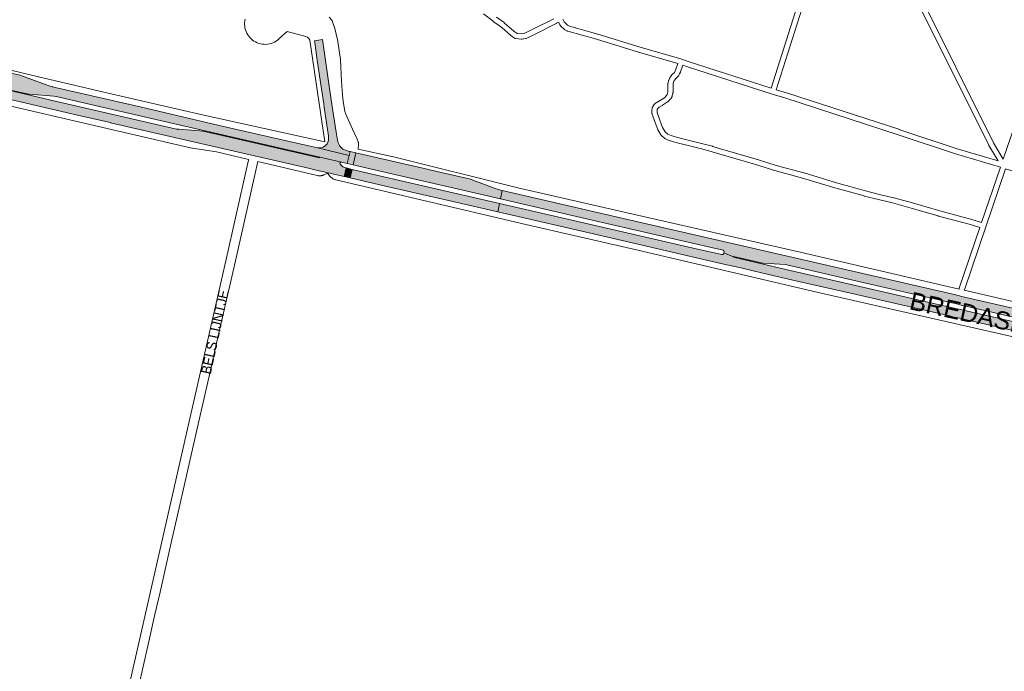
# Paper-space layout 'Layout1' of a CAD drawing. Header units: metres. Extents: x 123097 to 144122, y 392739 to 407589.
# Tile 214 of 510: x 129557 to 130306, y 396534 to 397030. Entities that reach past the tile are written whole.
import ezdxf
from ezdxf.enums import TextEntityAlignment as Align

# ---------------------------------------------------------------- set-up
doc = ezdxf.new("R2010")
doc.units = ezdxf.units.M
doc.header["$MEASUREMENT"] = 0
for name, color, linetype, lineweight in [('gs-anno-wegen algemeen tekst', 7, 'Continuous', 0), ('gs-knt-fietspaden', 7, 'Continuous', 0), ('gs-knt-hoofdweg', 7, 'Continuous', 0), ('gs-knt-paden', 7, 'Continuous', 0), ('gs-knt-wegen algemeen', 7, 'Continuous', 0), ('gs-vlk-plantopografie wegen algemeen', 7, 'Continuous', 0), ('ir-ARC-asfalt-hoofdwegen-te inspecteren', 5, 'Continuous', 0)]:
    doc.layers.add(name, color=color, linetype=linetype, lineweight=lineweight)
doc.styles.add('Style-Arial', font='arial.ttf')

psp = doc.layouts.get("Layout1")

# ---------------------------------------------------------------- hatches: boundary and pattern name
at = {"layer": 'ir-ARC-asfalt-hoofdwegen-te inspecteren', "linetype": 'Continuous', "lineweight": 13}
for points in [[(129378.789, 397018.561), (129378.914, 397018.917), (129383.415, 397017.933), (129408.1, 397012.327), (129415.992, 397010.518), (129435.356, 397006.059), (129527.912, 396984.747), (129535.814, 396982.927), (129536.418, 396982.44), (129536.534, 396981.673), (129536.217, 396980.251), (129543.923, 396977.96), (129562.492, 396973.688), (129564.054, 396973.425), (129582.559, 396972.002), (129584.431, 396971.704), (129676.723, 396950.446), (129785.061, 396925.488), (129801.608, 396921.681), (129805.824, 396920.704), (129807.43, 396926.982), (129783.238, 396932.645), (129759.642, 396938.006), (129708.486, 396949.778), (129649.437, 396963.537), (129585.979, 396978.195), (129584.646, 396978.332), (129581.779, 396979.049), (129581.798, 396979.267), (129579.887, 396979.735), (129578.375, 396980.16), (129576.982, 396980.603), (129556.761, 396987.858), (129538.871, 396991.995), (129504.254, 397000), (129415.401, 397020.382), (129414.921, 397018.198), (129397.836, 397022.188), (129397.795, 397022.198), (129380.219, 397025.657), (129378.564, 397018.612)], [(129788.157, 396966.204), (129788.521, 396963.648), (129789.442, 396956.803), (129791.188, 396944.897), (129791.361, 396943.81), (129791.808, 396941.01), (129791.744, 396938.628), (129791.022, 396936.357), (129790.635, 396935.795), (129790.221, 396935.26), (129789.384, 396934.39), (129787.541, 396933.2), (129785.431, 396932.601), (129783.238, 396932.645), (129807.43, 396926.982), (129808.163, 396929.845), (129807.45, 396930.001), (129805.389, 396930.573), (129802.539, 396931.786), (129801.519, 396932.629), (129800.638, 396933.617), (129800.033, 396934.526), (129799.305, 396935.952), (129799.094, 396936.414), (129798.81, 396937.404), (129798.587, 396938.398), (129797.594, 396944.72), (129794.294, 396965.736), (129791.146, 396986.711), (129788.121, 397007.97), (129787.08, 397015.008), (129781.156, 397014.014), (129780.993, 397013.987), (129781.231, 397012.898), (129782.881, 397001.201), (129785.603, 396982.485)], [(129805.824, 396920.704), (129810.454, 396919.659), (129812.546, 396928.878), (129808.163, 396929.845), (129807.43, 396926.982)], [(129812.497, 396919.188), (129829.946, 396915.163), (129922.609, 396893.788), (129923.883, 396900.225), (129920.918, 396900.966), (129918.024, 396901.949), (129901.631, 396908.196), (129899.733, 396908.779), (129897.805, 396909.276), (129877.585, 396913.972), (129859.286, 396918.128), (129853.341, 396919.491), (129814.709, 396928.38), (129812.546, 396928.878), (129810.454, 396919.659)], [(129835.028, 396903.64), (129885.464, 396892.101), (129886.265, 396891.914), (129920.65, 396883.877), (129921.932, 396890.371), (129811.75, 396915.821), (129809.665, 396916.299), (129808.317, 396909.88)], [(129923.883, 396900.225), (129922.609, 396893.788), (129991.444, 396877.957), (130084.349, 396856.591), (130092.051, 396854.82), (130092.671, 396854.391), (130092.819, 396853.651), (130092.63, 396852.92), (130100.027, 396849.63), (130100.083, 396849.885), (130121.086, 396845.123), (130122.581, 396844.923), (130139.358, 396843.884), (130140.62, 396843.711), (130190.711, 396832.082), (130266.202, 396814.72), (130269.883, 396813.874), (130272.17, 396813.348), (130346.336, 396796.281), (130347.819, 396802.643), (130275.917, 396819.179), (130269.053, 396820.758), (130266.959, 396821.24), (129992.982, 396884.316), (129976.573, 396888.094)], [(130000, 396865.64), (130090.423, 396844.781), (130105.549, 396841.288), (130122.369, 396837.404), (130147.499, 396831.611), (130193.51, 396821.041), (130215.666, 396815.945), (130263.287, 396804.993), (130268.04, 396803.9), (130269.719, 396803.513), (130329.399, 396789.788), (130336.502, 396788.154), (130344.037, 396786.421), (130345.545, 396792.878), (130271.546, 396809.909), (130269.036, 396810.468), (130139.745, 396840.231), (130099.98, 396849.42), (130100.027, 396849.63), (130092.63, 396852.92), (130092.431, 396852.15), (130091.984, 396851.516), (130091.214, 396851.418), (130072.555, 396855.712), (130000, 396872.407), (129921.932, 396890.371), (129920.65, 396883.877)]]:
    psp.add_hatch(color=5, dxfattribs=at).paths.add_polyline_path(points, flags=0)
at = {"layer": 'ir-ARC-asfalt-hoofdwegen-te inspecteren', "linetype": 'Continuous', "lineweight": 13, "extrusion": (0, 0, -1)}
psp.add_hatch(color=5, dxfattribs=at).paths.add_polyline_path([(-129383.415, 397017.933), (-129383.344, 397017.512), (-129378.789, 397018.561), (-129378.564, 397018.612), (-129376.372, 397009.288), (-129383.72, 397007.611), (-129384.016, 397007.543), (-129394.281, 397005.192), (-129398.872, 397004.14), (-129398.86, 397004.083), (-129534.405, 396972.886), (-129534.419, 396972.946), (-129546.453, 396970.182), (-129546.434, 396970.108), (-129604.084, 396956.814), (-129604.103, 396956.893), (-129625.7, 396951.897), (-129625.685, 396951.833), (-129777.498, 396916.933), (-129780.143, 396916.313), (-129792.676, 396913.423), (-129794.666, 396912.984), (-129803.613, 396910.945), (-129805.082, 396917.35), (-129804.102, 396917.641), (-129802.632, 396918.326), (-129801.517, 396919.186), (-129800.555, 396920.213), (-129800.443, 396920.948), (-129800.876, 396921.552), (-129801.608, 396921.681), (-129785.061, 396925.488), (-129784.959, 396925.01), (-129698.728, 396944.852), (-129695.661, 396945.295), (-129693.667, 396945.515), (-129677.689, 396946.801), (-129675.912, 396947.009), (-129583.67, 396968.308), (-129543.799, 396977.486), (-129543.923, 396977.96), (-129536.217, 396980.251), (-129535.769, 396979.621), (-129535.01, 396979.477), (-129516.672, 396983.692), (-129415.169, 397007.026), (-129411.394, 397008.497), (-129409.274, 397009.383), (-129407.592, 397010.335), (-129407.159, 397010.587), (-129406.896, 397011.014), (-129406.874, 397011.548), (-129407.123, 397012.021), (-129407.571, 397012.302), (-129408.1, 397012.327)], flags=0)

# ---------------------------------------------------------------- linework, layer by layer
at = {"layer": 'gs-knt-fietspaden', "color": 7, "linetype": 'Continuous', "flags": 128}
for points in [[(129792.23, 397032.207), (129794.248, 397029.787), (129794.351, 397029.658), (129794.448, 397029.523), (129794.539, 397029.385), (129794.622, 397029.242), (129794.699, 397029.095), (129794.769, 397028.945), (129794.832, 397028.792), (129794.887, 397028.636), (129796.143, 397024.817), (129796.181, 397024.694), (129796.214, 397024.57), (129798.859, 397013.977), (129798.886, 397013.856), (129798.91, 397013.735), (129798.929, 397013.612), (129800.846, 396999.872), (129800.864, 396999.721), (129800.875, 396999.569), (129801.719, 396983.299), (129802.392, 396972.779), (129802.878, 396968.266), (129804.243, 396960.412), (129804.881, 396958.285), (129809.977, 396946.773), (129813.422, 396939.388), (129813.472, 396939.276), (129814.319, 396937.281), (129814.378, 396937.133), (129814.43, 396936.983), (129814.475, 396936.831), (129814.513, 396936.677), (129814.544, 396936.522), (129814.568, 396936.365), (129814.585, 396936.207), (129814.595, 396936.049), (129814.598, 396935.89), (129814.593, 396935.731), (129814.389, 396931.696)], [(129641.036, 396528.268), (129685.588, 396724.376), (129685.589, 396724.381), (129713.567, 396846.679), (129729.34, 396916.651), (129729.348, 396916.687), (129730.805, 396923.186), (129730.814, 396923.224), (129730.961, 396923.847)], [(129737.874, 396922.225), (129735.576, 396912.02), (129724.899, 396864.595), (129719.617, 396841.134), (129719.612, 396841.111), (129712.468, 396810.347), (129707.597, 396788.713), (129700.906, 396758.994), (129700.904, 396758.983), (129691.303, 396716.972), (129688.236, 396703.357), (129681.089, 396672.154), (129678.879, 396662.12), (129678.873, 396662.093), (129672.557, 396634.457), (129667.997, 396614.162), (129667.994, 396614.153), (129663.516, 396594.482), (129663.514, 396594.472), (129659.361, 396576.474), (129654.936, 396557.134), (129650.102, 396535.731), (129645.505, 396515.516)]]:
    psp.add_lwpolyline(points, dxfattribs=at)
at = {"layer": 'gs-knt-hoofdweg', "color": 7, "linetype": 'Continuous', "flags": 128}
for points in [[(129412.063, 397023.775), (129503.083, 397003.296), (129503.238, 397003.259), (129562.315, 396988.727), (129620.647, 396975.052), (129694.613, 396957.956), (129788.816, 396937.303)], [(129730.961, 396923.847), (129706.579, 396929.567), (129688.305, 396932.454), (129688.027, 396932.503), (129687.751, 396932.562), (129517.004, 396972.031)], [(129814.389, 396931.696), (129840.047, 396926.07), (129840.268, 396926.018), (129935.805, 396902.207), (130018.95, 396883.352), (130018.963, 396883.349), (130150.648, 396853.249), (130150.669, 396853.244), (130271.706, 396825.235)], [(130337.562, 396783.357), (130163.364, 396822.949), (130163.317, 396822.96), (130027.084, 396854.784), (129941.988, 396874.334), (129941.952, 396874.343), (129797.305, 396908.281), (129796.928, 396908.379), (129796.555, 396908.496), (129796.189, 396908.631), (129795.829, 396908.783), (129795.477, 396908.953), (129795.135, 396909.14), (129794.801, 396909.343), (129794.478, 396909.562), (129794.166, 396909.797), (129793.866, 396910.046), (129793.578, 396910.31), (129793.304, 396910.588), (129793.043, 396910.878), (129792.797, 396911.181), (129791.014, 396913.489), (129788.494, 396912.237), (129788.16, 396912.081), (129787.818, 396911.94), (129787.471, 396911.814), (129787.118, 396911.705), (129786.761, 396911.613), (129786.4, 396911.537), (129786.035, 396911.477), (129785.669, 396911.435), (129785.3, 396911.41), (129784.931, 396911.401), (129784.562, 396911.41), (129784.194, 396911.435), (129783.827, 396911.477), (129783.463, 396911.537), (129783.101, 396911.613), (129737.874, 396922.225)], [(130275.623, 396824.327), (130546.707, 396761.465), (130685.614, 396729.481)]]:
    psp.add_lwpolyline(points, dxfattribs=at)
at = {"layer": 'gs-knt-paden', "color": 7, "linetype": 'Continuous', "flags": 128}
for points in [[(130240.896, 397051.292), (130297.821, 396936.565), (130305.233, 396924.065), (130412.036, 397235.056)], [(130065.542, 396998.444), (130128.731, 396978.075), (130151.744, 397051.211)], [(130155.462, 397049.632), (130132.57, 396976.88), (130140.256, 396974.571), (130140.299, 396974.558), (130226.592, 396946.516), (130226.611, 396946.509), (130270.185, 396931.882), (130301.383, 396922.676)], [(130301.383, 396922.676), (130294.325, 396934.579), (130294.288, 396934.644), (130294.253, 396934.71), (130237.321, 397049.451)], [(130271.706, 396825.235), (130271.808, 396825.649), (130271.83, 396825.733), (130271.857, 396825.816), (130287.549, 396872.031), (130280.328, 396874.32), (130255.917, 396880.812), (130255.871, 396880.824), (130235.179, 396886.859), (130220.917, 396890.84), (130210.288, 396893.309), (130210.249, 396893.319), (130199.548, 396896.031), (130199.5, 396896.043), (130177.194, 396902.285), (130177.157, 396902.296), (130152.542, 396909.698), (130131.369, 396915.495), (130131.311, 396915.512), (130117.822, 396919.65), (130102.064, 396924.254), (130087.138, 396928.57), (130087.05, 396928.598), (130083.012, 396929.968), (130075.72, 396931.818), (130061.321, 396935.375), (130061.271, 396935.388), (130054.361, 396937.284), (130054.274, 396937.31), (130051.28, 396938.279), (130051.199, 396938.307), (130051.12, 396938.338), (130048.224, 396939.556), (130048.146, 396939.591), (130048.069, 396939.629), (130047.994, 396939.671), (130047.921, 396939.715), (130047.85, 396939.763), (130047.78, 396939.814), (130047.714, 396939.867), (130045.174, 396941.991), (130045.102, 396942.054), (130045.034, 396942.12), (130044.968, 396942.189), (130044.907, 396942.261), (130044.848, 396942.336), (130044.793, 396942.414), (130044.743, 396942.494), (130042.443, 396946.301), (130042.397, 396946.382), (130042.354, 396946.466), (130042.315, 396946.552), (130042.28, 396946.639), (130038.809, 396955.963), (130038.782, 396956.042), (130037.966, 396958.55), (130037.941, 396958.632), (130037.919, 396958.716), (130037.902, 396958.8), (130037.888, 396958.884), (130037.877, 396958.97), (130037.87, 396959.055), (130037.867, 396959.141), (130037.837, 396961.095), (130037.838, 396961.171), (130037.841, 396961.247), (130037.847, 396961.322), (130037.993, 396962.81), (130038.004, 396962.903), (130038.019, 396962.995), (130038.039, 396963.086), (130038.063, 396963.177), (130038.092, 396963.266), (130038.124, 396963.353), (130038.16, 396963.439), (130038.2, 396963.524), (130038.245, 396963.606), (130038.293, 396963.686), (130039.139, 396965.028), (130039.188, 396965.103), (130039.241, 396965.175), (130039.297, 396965.245), (130039.356, 396965.313), (130039.418, 396965.377), (130040.672, 396966.631), (130040.738, 396966.695), (130040.807, 396966.755), (130040.879, 396966.812), (130040.953, 396966.866), (130041.03, 396966.916), (130041.109, 396966.962), (130043.75, 396968.446), (130047.435, 396970.831), (130049.086, 396972.508), (130049.546, 396973.374), (130049.938, 396975.195), (130049.938, 396978.773), (130049.939, 396978.833), (130049.942, 396978.893), (130050.117, 396981.81), (130050.125, 396981.904), (130050.137, 396981.999), (130050.154, 396982.092), (130050.175, 396982.185), (130050.554, 396983.673), (130050.578, 396983.758), (130050.605, 396983.842), (130050.636, 396983.924), (130051.278, 396985.528), (130051.315, 396985.615), (130051.357, 396985.7), (130051.402, 396985.783), (130051.451, 396985.864), (130051.504, 396985.943), (130053.136, 396988.247), (130053.194, 396988.324), (130053.255, 396988.399), (130053.32, 396988.471), (130053.388, 396988.539), (130055.021, 396990.097), (130055.28, 396990.63), (130055.844, 396991.909), (130057.524, 396996.817), (130027.746, 397005.366), (130027.704, 397005.379), (129995.594, 397015.358), (129973.812, 397021.454), (129973.726, 397021.481), (129973.641, 397021.511), (129973.557, 397021.545), (129973.475, 397021.582), (129973.395, 397021.624), (129971.6, 397022.599), (129971.519, 397022.645), (129971.441, 397022.695), (129971.365, 397022.748), (129971.292, 397022.805), (129971.221, 397022.865), (129969.033, 397024.816), (129968.973, 397024.872), (129968.915, 397024.93), (129968.86, 397024.991), (129968.807, 397025.054), (129968.757, 397025.119), (129967.881, 397026.299), (129967.831, 397026.37), (129967.783, 397026.444), (129967.739, 397026.52), (129967.698, 397026.597), (129966.788, 397028.418), (129965.357, 397027.423), (129965.274, 397027.369), (129965.19, 397027.319), (129965.102, 397027.273), (129948.949, 397019.271), (129948.924, 397019.258), (129942.059, 397015.977), (129941.979, 397015.941), (129941.897, 397015.909), (129941.814, 397015.88), (129941.73, 397015.854), (129941.644, 397015.833), (129941.558, 397015.815), (129939.075, 397015.355), (129938.988, 397015.34), (129938.901, 397015.33), (129938.813, 397015.324), (129938.725, 397015.321), (129938.637, 397015.322), (129938.549, 397015.327), (129938.461, 397015.336), (129934.262, 397015.858), (129934.167, 397015.872), (129934.073, 397015.891), (129933.98, 397015.914), (129933.888, 397015.942), (129933.797, 397015.974), (129933.708, 397016.01), (129933.621, 397016.05), (129933.536, 397016.095), (129933.453, 397016.143), (129933.373, 397016.195), (129930.456, 397018.197), (129930.39, 397018.243), (129930.326, 397018.293), (129930.265, 397018.345), (129923.927, 397023.925), (129922.714, 397024.951), (129917.148, 397028.892), (129917.075, 397028.946), (129909.779, 397034.63)], [(129919.509, 397032.146), (129925.366, 397027.999), (129925.423, 397027.957), (129925.478, 397027.914), (129925.532, 397027.868), (129932.83, 397021.443), (129935.244, 397019.787), (129938.648, 397019.364), (129940.565, 397019.719), (129947.177, 397022.879), (129963.185, 397030.809)], [(129970.188, 397030.607), (129971.215, 397028.552), (129971.863, 397027.679), (129973.723, 397026.02), (129975.114, 397025.265), (129996.705, 397019.222), (129996.76, 397019.205), (130028.877, 397009.224), (130060.665, 397000.098), (130060.7, 397000.087), (130060.756, 397000.069), (130065.536, 396998.446), (130065.539, 396998.445), (130065.542, 396998.444)], [(130129.422, 396973.629), (130064.291, 396994.624), (130064.262, 396994.634), (130061.363, 396995.618), (130059.62, 396990.525), (130059.59, 396990.444), (130059.557, 396990.364), (130058.943, 396988.974), (130058.913, 396988.91), (130058.481, 396988.018), (130058.44, 396987.938), (130058.396, 396987.86), (130058.348, 396987.784), (130058.296, 396987.71), (130058.242, 396987.638), (130058.184, 396987.57), (130058.123, 396987.503), (130058.06, 396987.44), (130056.304, 396985.765), (130054.922, 396983.813), (130054.417, 396982.553), (130054.118, 396981.378), (130053.958, 396978.713), (130053.958, 396974.981), (130053.956, 396974.896), (130053.951, 396974.811), (130053.942, 396974.726), (130053.929, 396974.642), (130053.913, 396974.558), (130053.417, 396972.254), (130053.395, 396972.164), (130053.37, 396972.075), (130053.34, 396971.987), (130053.306, 396971.901), (130053.268, 396971.816), (130053.227, 396971.733), (130052.498, 396970.362), (130052.45, 396970.278), (130052.399, 396970.196), (130052.343, 396970.117), (130052.284, 396970.04), (130052.221, 396969.966), (130052.155, 396969.896), (130050.144, 396967.854), (130050.081, 396967.792), (130050.016, 396967.734), (130049.947, 396967.679), (130049.877, 396967.626), (130049.805, 396967.577), (130045.881, 396965.037), (130045.828, 396965.003), (130045.773, 396964.972), (130043.319, 396963.593), (130042.419, 396962.694), (130041.947, 396961.944), (130041.859, 396961.043), (130041.882, 396959.506), (130042.591, 396957.326), (130045.982, 396948.218), (130048.01, 396944.859), (130050.061, 396943.145), (130052.599, 396942.077), (130055.469, 396941.148), (130062.31, 396939.271), (130076.69, 396935.719), (130076.702, 396935.716), (130084.077, 396933.845), (130084.154, 396933.824), (130084.229, 396933.8), (130088.298, 396932.419), (130103.183, 396928.115), (130103.189, 396928.113), (130118.963, 396923.505), (130118.989, 396923.498), (130132.46, 396919.365), (130153.628, 396913.569), (130153.676, 396913.555), (130178.296, 396906.151), (130200.56, 396899.921), (130211.217, 396897.22), (130221.87, 396894.746), (130221.955, 396894.724), (130236.271, 396890.728), (130236.294, 396890.722), (130256.974, 396884.69), (130281.407, 396878.192), (130281.497, 396878.166), (130288.842, 396875.838), (130303.146, 396917.965), (130269.011, 396928.037), (130268.94, 396928.059), (130225.341, 396942.695), (130139.078, 396970.727), (130129.428, 396973.627), (130129.425, 396973.628), (130129.422, 396973.629)], [(130642.409, 396809.64), (130640.936, 396810.299), (130616.916, 396816.862), (130616.866, 396816.877), (130616.815, 396816.892), (130571.807, 396831.77), (130571.801, 396831.772), (130543.4, 396841.26), (130474.307, 396863.172), (130474.273, 396863.183), (130463.875, 396866.69), (130449.285, 396871.365), (130449.269, 396871.37), (130426.604, 396878.841), (130394.96, 396889.1), (130389.423, 396890.792), (130378.804, 396893.679), (130378.755, 396893.693), (130378.706, 396893.709), (130344.019, 396905.053), (130306.992, 396916.789), (130292.015, 396872.681), (130275.691, 396824.607), (130275.623, 396824.327)]]:
    psp.add_lwpolyline(points, dxfattribs=at)
at = {"layer": 'gs-knt-wegen algemeen', "color": 7, "linetype": 'Continuous', "flags": 128}
psp.add_lwpolyline([(129788.816, 396937.303), (129777.433, 397014.494), (129776.861, 397015.791), (129776.769, 397015.922), (129775.735, 397016.888), (129774.554, 397017.505), (129760.161, 397021.249), (129754.009, 397015.536), (129753.957, 397015.488), (129752.906, 397014.614), (129751.783, 397013.835), (129750.596, 397013.158), (129749.354, 397012.586), (129748.068, 397012.126), (129746.745, 397011.78), (129745.398, 397011.55), (129744.036, 397011.44), (129742.669, 397011.448), (129741.309, 397011.577), (129739.964, 397011.823), (129738.647, 397012.187), (129737.366, 397012.664), (129736.132, 397013.251), (129734.954, 397013.944), (129733.841, 397014.737), (129732.801, 397015.624), (129731.844, 397016.599), (129730.975, 397017.654), (129730.201, 397018.781), (129729.529, 397019.971), (129728.964, 397021.215), (129728.509, 397022.504), (129728.169, 397023.828), (129727.946, 397025.176), (129727.842, 397026.539), (129727.857, 397027.905), (129727.992, 397029.265), (129728.245, 397030.608)], dxfattribs=at)
at = {"layer": 'gs-vlk-plantopografie wegen algemeen', "color": 7, "linetype": 'Continuous', "flags": 128}
psp.add_lwpolyline([(129641.036, 396528.268), (129685.588, 396724.376), (129685.589, 396724.381), (129713.567, 396846.679), (129729.34, 396916.651), (129729.348, 396916.687), (129730.805, 396923.186), (129730.814, 396923.224), (129730.961, 396923.847)], dxfattribs=at)
at = {"layer": 'ir-ARC-asfalt-hoofdwegen-te inspecteren', "color": 5, "linetype": 'Continuous', "lineweight": 13, "flags": 128}
for points in [[(129788.157, 396966.204), (129788.521, 396963.648), (129789.442, 396956.803), (129791.188, 396944.897), (129791.361, 396943.81), (129791.808, 396941.01), (129791.744, 396938.628), (129791.022, 396936.357), (129790.635, 396935.795), (129790.221, 396935.26), (129789.384, 396934.39), (129787.541, 396933.2), (129785.431, 396932.601), (129783.238, 396932.645), (129807.43, 396926.982), (129808.163, 396929.845), (129807.45, 396930.001), (129805.389, 396930.573), (129802.539, 396931.786), (129801.519, 396932.629), (129800.638, 396933.617), (129800.033, 396934.526), (129799.305, 396935.952), (129799.094, 396936.414), (129798.81, 396937.404), (129798.587, 396938.398), (129797.594, 396944.72), (129794.294, 396965.736), (129791.146, 396986.711), (129788.121, 397007.97), (129787.08, 397015.008), (129781.156, 397014.014), (129780.993, 397013.987), (129781.231, 397012.898), (129782.881, 397001.201), (129785.603, 396982.485)], [(129812.497, 396919.188), (129829.946, 396915.163), (129922.609, 396893.788), (129923.883, 396900.225), (129920.918, 396900.966), (129918.024, 396901.949), (129901.631, 396908.196), (129899.733, 396908.779), (129897.805, 396909.276), (129877.585, 396913.972), (129859.286, 396918.128), (129853.341, 396919.491), (129814.709, 396928.38), (129812.546, 396928.878), (129810.454, 396919.659)], [(129835.028, 396903.64), (129885.464, 396892.101), (129886.265, 396891.914), (129920.65, 396883.877), (129921.932, 396890.371), (129811.75, 396915.821), (129809.665, 396916.299), (129808.317, 396909.88)]]:
    psp.add_lwpolyline(points, close=True, dxfattribs=at)
for points in [[(129543.923, 396977.96), (129562.492, 396973.688), (129564.054, 396973.425), (129582.559, 396972.002), (129584.431, 396971.704), (129676.723, 396950.446), (129785.061, 396925.488), (129801.608, 396921.681), (129805.824, 396920.704), (129807.43, 396926.982), (129783.238, 396932.645), (129759.642, 396938.006), (129708.486, 396949.778), (129649.437, 396963.537), (129585.979, 396978.195), (129584.646, 396978.332), (129581.779, 396979.049), (129581.798, 396979.267), (129579.887, 396979.735), (129578.375, 396980.16), (129576.982, 396980.603), (129556.761, 396987.858), (129538.871, 396991.995)], [(129546.434, 396970.108), (129604.084, 396956.814), (129604.103, 396956.893), (129625.7, 396951.897), (129625.685, 396951.833), (129777.498, 396916.933), (129780.143, 396916.313), (129792.676, 396913.423), (129794.666, 396912.984), (129803.613, 396910.945), (129805.082, 396917.35), (129804.102, 396917.641), (129802.632, 396918.326), (129801.517, 396919.186), (129800.555, 396920.213), (129800.443, 396920.948), (129800.876, 396921.552), (129801.608, 396921.681), (129785.061, 396925.488), (129784.959, 396925.01), (129698.728, 396944.852), (129695.661, 396945.295), (129693.667, 396945.515), (129677.689, 396946.801), (129675.912, 396947.009), (129583.67, 396968.308), (129543.799, 396977.486)], [(130347.819, 396802.643), (130275.917, 396819.179), (130269.053, 396820.758), (130266.959, 396821.24), (129992.982, 396884.316), (129976.573, 396888.094), (129923.883, 396900.225), (129922.609, 396893.788), (129991.444, 396877.957), (130084.349, 396856.591), (130092.051, 396854.82), (130092.671, 396854.391), (130092.819, 396853.651), (130092.63, 396852.92), (130100.027, 396849.63), (130100.083, 396849.885), (130121.086, 396845.123), (130122.581, 396844.923), (130139.358, 396843.884), (130140.62, 396843.711), (130190.711, 396832.082), (130266.202, 396814.72), (130269.883, 396813.874), (130272.17, 396813.348), (130346.336, 396796.281)], [(130345.545, 396792.878), (130271.546, 396809.909), (130269.036, 396810.468), (130139.745, 396840.231), (130099.98, 396849.42), (130100.027, 396849.63), (130092.63, 396852.92), (130092.431, 396852.15), (130091.984, 396851.516), (130091.214, 396851.418), (130072.555, 396855.712), (130000, 396872.407), (129921.932, 396890.371), (129920.65, 396883.877), (130000, 396865.64), (130090.423, 396844.781), (130105.549, 396841.288), (130122.369, 396837.404), (130147.499, 396831.611), (130193.51, 396821.041), (130215.666, 396815.945), (130263.287, 396804.993), (130268.04, 396803.9), (130269.719, 396803.513), (130329.399, 396789.788)]]:
    psp.add_lwpolyline(points, dxfattribs=at)
at = {"layer": 'ir-ARC-asfalt-hoofdwegen-te inspecteren', "color": 5, "linetype": 'Continuous', "lineweight": 13}
for points in [[(129805.824, 396920.704), (129810.454, 396919.659), (129812.546, 396928.878), (129808.163, 396929.845), (129807.43, 396926.982)], [(129803.613, 396910.945), (129808.317, 396909.88), (129809.665, 396916.299), (129805.082, 396917.35)]]:
    psp.add_lwpolyline(points, close=True, dxfattribs=at)
psp.add_solid([(129803.613, 396910.945), (129808.317, 396909.88), (129805.082, 396917.35), (129809.665, 396916.299)], dxfattribs=at)

# ---------------------------------------------------------------- texts
at = {"layer": 'gs-anno-wegen algemeen tekst', "color": 7, "style": 'Style-Arial', "width": 0.909091}
psp.add_text('BELS LIJNTJE', height=7.7, rotation=77.721119, dxfattribs=at).set_placement((129705.207, 396792.581), align=Align.MIDDLE_CENTER)
at = {"layer": 'gs-anno-wegen algemeen tekst', "color": 7, "style": 'Style-Arial'}
psp.add_text('BREDASEWEG', height=13.6, rotation=347.7496, dxfattribs=at).set_placement((130301.078, 396802.191), align=Align.MIDDLE_CENTER)

doc.saveas('drawing.dxf')
